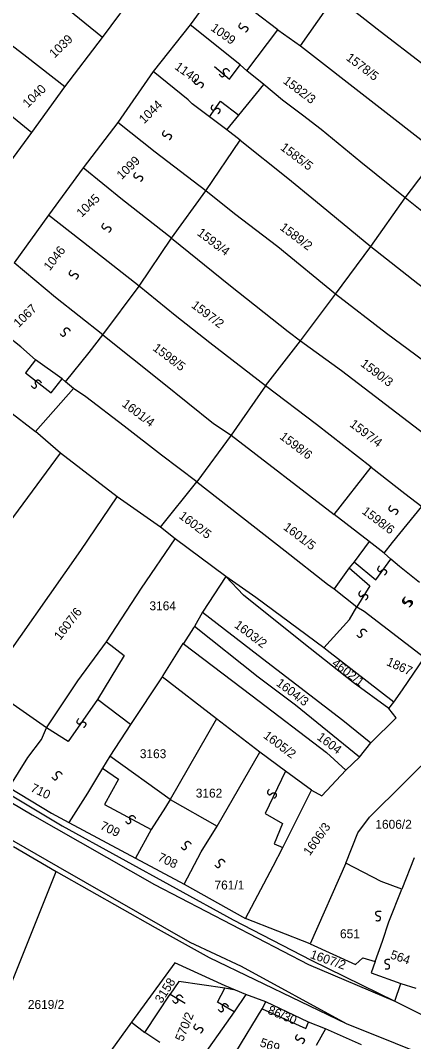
# Model space of a CAD drawing. Extents: x -581999 to -572728, y -1219553 to -1212032.
# Drawn here: x -578210.6 to -578122.3, y -1215727.3 to -1215498.3 of the extents above; entities that cross this region are included whole.
import ezdxf

# ---------------------------------------------------------------- set-up
doc = ezdxf.new("R2010")
doc.units = 0
for name, color, linetype in [('Vrstva 1', 7, 'Continuous'), ('Vrstva 2', 7, 'Continuous'), ('Vrstva 4', 7, 'Continuous'), ('Vrstva 6', 7, 'Continuous')]:
    doc.layers.add(name, color=color, linetype=linetype)

msp = doc.modelspace()

# ---------------------------------------------------------------- linework, layer by layer
at = {"layer": 'Vrstva 1'}
for p, q in [((-578207.215, -1215574.432), (-578210.511, -1215571.53)), ((-578200.481, -1215579.352), (-578195.15, -1215572.761)), ((-578201.198, -1215578.679), (-578207.215, -1215574.432)), ((-578200.481, -1215579.352), (-578201.198, -1215578.679)), ((-578198.633, -1215580.872), (-578200.481, -1215579.352)), ((-578131.838, -1215598.47), (-578124.243, -1215604.422)), ((-578124.243, -1215604.422), (-578120.486, -1215607.288)), ((-578127.029, -1215615.382), (-578120.486, -1215607.288)), ((-578132.31, -1215615.158), (-578140.12, -1215609.143)), ((-578128.882, -1215617.786), (-578132.31, -1215615.158)), ((-578128.882, -1215617.786), (-578127.029, -1215615.382)), ((-578157.748, -1215627.719), (-578164.445, -1215622.984)), ((-578142.438, -1215639.037), (-578157.748, -1215627.719)), ((-578136.717, -1215632.671), (-578135.064, -1215629.796)), ((-578136.717, -1215632.671), (-578142.438, -1215639.037)), ((-578141.67, -1215639.629), (-578142.438, -1215639.037)), ((-578126.737, -1215651.234), (-578141.67, -1215639.629)), ((-578208.919, -1215663.586), (-578205.869, -1215659.581)), ((-578213.13, -1215670.372), (-578208.919, -1215663.586)), ((-578212.12, -1215683.6), (-578202.575, -1215689.196)), ((-578221.723, -1215736.914), (-578202.575, -1215689.196)), ((-578202.575, -1215689.196), (-578180.302, -1215701.739)), ((-578145.517, -1215705.418), (-578160.066, -1215699.73)), ((-578180.302, -1215701.739), (-578168.172, -1215708.493)), ((-578168.172, -1215708.493), (-578137.475, -1215723.258)), ((-578130.94, -1215709.375), (-578131.795, -1215711.94)), ((-578175.048, -1215713.879), (-578176.995, -1215716.729)), ((-578164.716, -1215715.332), (-578175.048, -1215713.879)), ((-578131.795, -1215711.94), (-578125.144, -1215714.339)), ((-578126.538, -1215718.24), (-578125.144, -1215714.339)), ((-578125.144, -1215714.339), (-578121.815, -1215715.362)), ((-578156.331, -1215720.016), (-578146.474, -1215724.41)), ((-578146.474, -1215724.41), (-578145.934, -1215722.984))]:
    msp.add_line(p, q, dxfattribs=at)
for points in [[(-578192.175, -1215502.122), (-578184.167, -1215491.241)], [(-578165.929, -1215490.316), (-578172.461, -1215499.291)], [(-578192.175, -1215502.122), (-578201.262, -1215494.721), (-578203.273, -1215493.306)], [(-578147.689, -1215503.97), (-578139.923, -1215492.82)], [(-578108.846, -1215516.926), (-578120.426, -1215507.946), (-578129.837, -1215500.804), (-578138.02, -1215494.32), (-578139.923, -1215492.82)], [(-578209.145, -1215506.517), (-578220.565, -1215497.757)], [(-578152.749, -1215500.42), (-578158.121, -1215496.38)], [(-578172.461, -1215499.291), (-578180.748, -1215509.74)], [(-578164.67, -1215505.497), (-578172.461, -1215499.291)], [(-578159.761, -1215509.593), (-578152.749, -1215500.42)], [(-578152.749, -1215500.42), (-578147.689, -1215503.97)], [(-578200.627, -1215513.165), (-578192.175, -1215502.122)], [(-578147.689, -1215503.97), (-578116.643, -1215528.158)], [(-578200.627, -1215513.165), (-578209.145, -1215506.517)], [(-578161.205, -1215508.222), (-578164.67, -1215505.497)], [(-578180.748, -1215509.74), (-578188.746, -1215521.181)], [(-578172.888, -1215516.122), (-578180.748, -1215509.74)], [(-578159.761, -1215509.593), (-578161.205, -1215508.222)], [(-578155.891, -1215512.638), (-578159.761, -1215509.593)], [(-578208.012, -1215523.459), (-578200.627, -1215513.165)], [(-578161.555, -1215519.525), (-578155.891, -1215512.638)], [(-578151.72, -1215516.146), (-578155.891, -1215512.638)], [(-578172.024, -1215516.975), (-578172.888, -1215516.122)], [(-578124.183, -1215538.083), (-578134.147, -1215530.093), (-578143.038, -1215522.78), (-578147.254, -1215519.561), (-578151.72, -1215516.146)], [(-578215.988, -1215516.976), (-578208.012, -1215523.459)], [(-578168.125, -1215519.902), (-578172.024, -1215516.975)], [(-578188.746, -1215521.181), (-578196.499, -1215531.313)], [(-578180.295, -1215527.809), (-578188.746, -1215521.181)], [(-578164.226, -1215522.829), (-578168.125, -1215519.902)], [(-578164.226, -1215522.829), (-578161.555, -1215519.525)], [(-578215.502, -1215533.537), (-578208.012, -1215523.459)], [(-578161.222, -1215525.171), (-578164.226, -1215522.829)], [(-578168.923, -1215536.521), (-578161.222, -1215525.171)], [(-578161.222, -1215525.171), (-578150.555, -1215533.697), (-578144.319, -1215538.728), (-578131.868, -1215548.998)], [(-578168.923, -1215536.521), (-578180.295, -1215527.809)], [(-578124.183, -1215538.083), (-578116.643, -1215528.158)], [(-578196.499, -1215531.313), (-578204.263, -1215541.997)], [(-578187.656, -1215538.494), (-578196.499, -1215531.313)], [(-578176.688, -1215547.145), (-578168.923, -1215536.521)], [(-578139.803, -1215559.654), (-578152.773, -1215549.084), (-578162.533, -1215541.653), (-578168.923, -1215536.521)], [(-578176.688, -1215547.145), (-578187.656, -1215538.494)], [(-578131.868, -1215548.998), (-578124.183, -1215538.083)], [(-578094.505, -1215561.399), (-578112.236, -1215547.674), (-578124.183, -1215538.083)], [(-578204.263, -1215541.997), (-578212.005, -1215552.69)], [(-578194.707, -1215549.437), (-578204.263, -1215541.997)], [(-578183.911, -1215557.901), (-578176.688, -1215547.145)], [(-578176.688, -1215547.145), (-578163.415, -1215557.844), (-578150.438, -1215568.051), (-578147.667, -1215570.156)], [(-578183.911, -1215557.901), (-578194.707, -1215549.437)], [(-578139.803, -1215559.654), (-578131.868, -1215548.998)], [(-578131.868, -1215548.998), (-578121.378, -1215557.29), (-578110.067, -1215565.887), (-578102.313, -1215571.614), (-578099.239, -1215574.044)], [(-578202.704, -1215560.469), (-578212.005, -1215552.69)], [(-578192.081, -1215568.814), (-578183.911, -1215557.901)], [(-578155.542, -1215580.258), (-578168.054, -1215570.636), (-578175.851, -1215564.436), (-578183.911, -1215557.901)], [(-578147.667, -1215570.156), (-578139.803, -1215559.654)], [(-578107.299, -1215584.301), (-578121.764, -1215573.382), (-578128.402, -1215568.527), (-578139.803, -1215559.654)], [(-578192.081, -1215568.814), (-578202.704, -1215560.469)], [(-578210.511, -1215571.53), (-578220.233, -1215563.896)], [(-578195.15, -1215572.761), (-578192.081, -1215568.814)], [(-578192.081, -1215568.814), (-578178.748, -1215579.452), (-578167.199, -1215588.689), (-578163.247, -1215591.285)], [(-578155.542, -1215580.258), (-578147.667, -1215570.156)], [(-578147.667, -1215570.156), (-578138.487, -1215576.825), (-578120.972, -1215590.193), (-578113.032, -1215596.425)], [(-578207.187, -1215590.491), (-578198.633, -1215580.872)], [(-578170.992, -1215601.784), (-578178.881, -1215595.835), (-578187.313, -1215589.287), (-578195.92, -1215582.736), (-578198.633, -1215580.872)], [(-578155.542, -1215580.258), (-578163.247, -1215591.285)], [(-578131.838, -1215598.47), (-578144.123, -1215588.957), (-578155.542, -1215580.258)], [(-578213.416, -1215585.705), (-578207.187, -1215590.491)], [(-578201.586, -1215595.322), (-578207.187, -1215590.491)], [(-578163.247, -1215591.285), (-578170.992, -1215601.784)], [(-578163.247, -1215591.285), (-578140.12, -1215609.143)], [(-578230.652, -1215634.926), (-578213.1, -1215611.015), (-578201.586, -1215595.322)], [(-578188.895, -1215605.125), (-578201.586, -1215595.322)], [(-578140.12, -1215609.143), (-578131.838, -1215598.47)], [(-578179.144, -1215611.965), (-578170.992, -1215601.784)], [(-578170.992, -1215601.784), (-578151.145, -1215617.256), (-578141.623, -1215624.734), (-578140.171, -1215625.8), (-578135.064, -1215629.796)], [(-578217.658, -1215646.503), (-578196.992, -1215617.173), (-578188.895, -1215605.125)], [(-578179.144, -1215611.965), (-578188.895, -1215605.125)], [(-578301.606, -1215606.603), (-578274.164, -1215628.602), (-578264.42, -1215636.707), (-578251.693, -1215646.741), (-578237.176, -1215656.776), (-578228.625, -1215662.565), (-578201.183, -1215678.968), (-578162.803, -1215700.002), (-578145.303, -1215709.072)], [(-578175.853, -1215614.537), (-578179.144, -1215611.965)], [(-578191.247, -1215637.663), (-578183.426, -1215625.648), (-578175.853, -1215614.537)], [(-578164.445, -1215622.984), (-578175.853, -1215614.537)], [(-578132.31, -1215615.158), (-578135.676, -1215619.764), (-578136.791, -1215621.106), (-578140.171, -1215625.8)], [(-578125.478, -1215620.764), (-578127.43, -1215619.094), (-578128.882, -1215617.786)], [(-578120.977, -1215624.328), (-578125.478, -1215620.764)], [(-578164.445, -1215622.984), (-578169.665, -1215631.001)], [(-578127.895, -1215652.626), (-578135.896, -1215646.791), (-578146.917, -1215638.031), (-578160.462, -1215627.181), (-578164.445, -1215622.984)], [(-578169.665, -1215631.001), (-578171.519, -1215634.253)], [(-578169.665, -1215631.001), (-578157.185, -1215640.629), (-578138.168, -1215655.214), (-578131.894, -1215660.345)], [(-578135.064, -1215629.796), (-578133.39, -1215630.79)], [(-578133.39, -1215630.79), (-578119.861, -1215641.169)], [(-578171.519, -1215634.253), (-578171.733, -1215634.497), (-578173.981, -1215638.061), (-578174.054, -1215638.072)], [(-578134.441, -1215663.534), (-578148.793, -1215651.864), (-578157.221, -1215645.613), (-578171.519, -1215634.253)], [(-578204.693, -1215656.947), (-578197.659, -1215646.398), (-578191.247, -1215637.663)], [(-578191.247, -1215637.663), (-578187.321, -1215640.759), (-578193.238, -1215650.587)], [(-578174.054, -1215638.072), (-578174.126, -1215638.083), (-578178.635, -1215645.262), (-578178.789, -1215645.548)], [(-578174.054, -1215638.072), (-578158.533, -1215649.756), (-578141.822, -1215662.523), (-578137.548, -1215666.461)], [(-578124.826, -1215648.45), (-578119.861, -1215641.169)], [(-578178.789, -1215645.548), (-578185.857, -1215656.225)], [(-578166.557, -1215654.933), (-578178.789, -1215645.548)], [(-578204.693, -1215656.947), (-578218.238, -1215647.548)], [(-578126.737, -1215651.234), (-578124.826, -1215648.45)], [(-578185.857, -1215656.225), (-578193.238, -1215650.587)], [(-578127.895, -1215652.626), (-578126.737, -1215651.234)], [(-578131.894, -1215660.345), (-578126.223, -1215654.724), (-578127.895, -1215652.626)], [(-578185.857, -1215656.225), (-578190.539, -1215663.333)], [(-578166.557, -1215654.933), (-578176.986, -1215673.041)], [(-578156.819, -1215662.454), (-578166.557, -1215654.933)], [(-578205.869, -1215659.581), (-578204.693, -1215656.947)], [(-578134.441, -1215663.534), (-578131.894, -1215660.345)], [(-578190.539, -1215663.333), (-578192.161, -1215666.002)], [(-578176.986, -1215673.041), (-578190.539, -1215663.333)], [(-578166.424, -1215679.031), (-578156.819, -1215662.454)], [(-578151.047, -1215666.66), (-578156.819, -1215662.454)], [(-578137.527, -1215687.345), (-578134.844, -1215680.484), (-578132.225, -1215677.007), (-578116.704, -1215661.647)], [(-578137.548, -1215666.461), (-578134.441, -1215663.534)], [(-578192.161, -1215666.002), (-578195.499, -1215671.596), (-578199.69, -1215678.181)], [(-578192.161, -1215666.002), (-578188.559, -1215668.468), (-578191.678, -1215674.159), (-578181.219, -1215679.797)], [(-578145.238, -1215670.912), (-578151.047, -1215666.66)], [(-578145.238, -1215670.912), (-578142.929, -1215672.199), (-578137.548, -1215666.461)], [(-578213.13, -1215670.372), (-578203.618, -1215676.133)], [(-578151.665, -1215683.83), (-578145.238, -1215670.912)], [(-578177.975, -1215674.749), (-578181.219, -1215679.797)], [(-578176.986, -1215673.041), (-578177.975, -1215674.749)], [(-578176.986, -1215673.041), (-578166.424, -1215679.031)], [(-578203.618, -1215676.133), (-578199.69, -1215678.181)], [(-578199.69, -1215678.181), (-578184.76, -1215686.177)], [(-578170.028, -1215684.775), (-578166.424, -1215679.031)], [(-578181.219, -1215679.797), (-578184.76, -1215686.177)], [(-578153.866, -1215688.008), (-578151.665, -1215683.83)], [(-578184.76, -1215686.177), (-578173.846, -1215692.025)], [(-578173.846, -1215692.025), (-578170.028, -1215684.775)], [(-578122.168, -1215686.108), (-578124.959, -1215693.132)], [(-578173.846, -1215692.025), (-578160.066, -1215699.73), (-578153.866, -1215688.008)], [(-578137.527, -1215687.345), (-578145.517, -1215705.418)], [(-578129.573, -1215691.405), (-578137.527, -1215687.345)], [(-578124.959, -1215693.132), (-578129.573, -1215691.405)], [(-578127.827, -1215700.46), (-578124.959, -1215693.132)], [(-578129.293, -1215704.796), (-578127.827, -1215700.46)], [(-578145.517, -1215705.418), (-578135.316, -1215710.034), (-578133.734, -1215708.573)], [(-578130.94, -1215709.375), (-578129.293, -1215704.796)], [(-578145.303, -1215709.072), (-578126.538, -1215718.24)], [(-578133.734, -1215708.573), (-578130.94, -1215709.375)], [(-578159.964, -1215716.781), (-578162.279, -1215715.797), (-578164.592, -1215714.813), (-578175.939, -1215709.669), (-578185.669, -1215723.015)], [(-578162.279, -1215715.797), (-578164.716, -1215715.332)], [(-578182.684, -1215725.277), (-578176.995, -1215716.729)], [(-578159.964, -1215716.781), (-578162.583, -1215720.673)], [(-578162.225, -1215729.695), (-578156.331, -1215720.016), (-578155.486, -1215718.447)], [(-578145.934, -1215722.984), (-578155.486, -1215718.447), (-578159.964, -1215716.781)], [(-578126.538, -1215718.24), (-578119.18, -1215721.907), (-578097.504, -1215726.345), (-578023.529, -1215726.924)], [(-578162.583, -1215720.673), (-578171.062, -1215732.648)], [(-578185.669, -1215723.015), (-578193.603, -1215733.96), (-578174.349, -1215746.938), (-578171.804, -1215742.588)], [(-578185.669, -1215723.015), (-578182.684, -1215725.277)], [(-578142.053, -1215724.498), (-578145.934, -1215722.984)], [(-578179.251, -1215727.542), (-578182.684, -1215725.277)], [(-578142.053, -1215724.498), (-578144.151, -1215728.248)], [(-578133.982, -1215728.039), (-578142.053, -1215724.498)], [(-578137.475, -1215723.258), (-578115.402, -1215732.134), (-578093.726, -1215735.415), (-578046.398, -1215736.187), (-578004.439, -1215735.994)]]:
    msp.add_lwpolyline(points, dxfattribs=at)
at = {"layer": 'Vrstva 4'}
for p, q in [((-578207.215, -1215574.432), (-578209.444, -1215577.338)), ((-578209.444, -1215577.338), (-578203.65, -1215581.809)), ((-578203.65, -1215581.809), (-578201.198, -1215578.679)), ((-578135.676, -1215619.764), (-578130.773, -1215623.788)), ((-578130.773, -1215623.788), (-578127.43, -1215619.094)), ((-578136.791, -1215621.106), (-578132.11, -1215625.129)), ((-578132.11, -1215625.129), (-578135.064, -1215629.796)), ((-578176.995, -1215716.729), (-578173.562, -1215718.693))]:
    msp.add_line(p, q, dxfattribs=at)
for points in [[(-578166.986, -1215508.646), (-578163.655, -1215511.458), (-578161.205, -1215508.222)], [(-578168.125, -1215519.902), (-578165.63, -1215516.374)], [(-578165.63, -1215516.374), (-578161.555, -1215519.525)], [(-578303.071, -1215607.158), (-578253.085, -1215646.741), (-578239.562, -1215656.776), (-578229.222, -1215663.916), (-578207.944, -1215676.459), (-578180.501, -1215692.09), (-578145.9, -1215710.037)], [(-578312.417, -1215609.28), (-578262.63, -1215648.671), (-578239.562, -1215666.039), (-578224.449, -1215675.302), (-578202.177, -1215688.038), (-578172.547, -1215705.02), (-578161.011, -1215710.404)], [(-578193.238, -1215650.587), (-578199.841, -1215660.045), (-578204.693, -1215656.947)], [(-578151.047, -1215666.66), (-578155.633, -1215676.179), (-578151.732, -1215678.412), (-578153.606, -1215683.018), (-578151.665, -1215683.83)], [(-578161.011, -1215710.404), (-578137.475, -1215723.258)], [(-578145.9, -1215710.037), (-578126.538, -1215718.24)], [(-578166.352, -1215718.508), (-578164.716, -1215715.332)], [(-578162.583, -1215720.673), (-578166.352, -1215718.508)]]:
    msp.add_lwpolyline(points, dxfattribs=at)
at = {"layer": 'Vrstva 6'}
for points in [[(-578161.108, -1215498.871), (-578161.695, -1215499.493), (-578161.24, -1215500.102), (-578160.834, -1215500.09), (-578160.548, -1215499.785), (-578160.242, -1215499.631), (-578159.942, -1215499.647), (-578159.735, -1215499.749), (-578159.559, -1215499.952), (-578159.514, -1215500.316), (-578159.849, -1215500.828), (-578160.007, -1215500.92)], [(-578165.947, -1215510.343), (-578165.467, -1215511.05), (-578164.773, -1215510.739), (-578164.696, -1215510.339), (-578164.932, -1215509.994), (-578165.017, -1215509.662), (-578164.935, -1215509.372), (-578164.791, -1215509.192), (-578164.555, -1215509.064), (-578164.19, -1215509.1), (-578163.763, -1215509.539), (-578163.708, -1215509.712)], [(-578171.137, -1215511.389), (-578171.724, -1215512.011), (-578171.269, -1215512.62), (-578170.863, -1215512.608), (-578170.577, -1215512.303), (-578170.271, -1215512.149), (-578169.971, -1215512.165), (-578169.764, -1215512.267), (-578169.588, -1215512.47), (-578169.543, -1215512.834), (-578169.878, -1215513.346), (-578170.036, -1215513.438)], [(-578167.348, -1215517.201), (-578167.935, -1215517.823), (-578167.48, -1215518.432), (-578167.074, -1215518.42), (-578166.788, -1215518.115), (-578166.482, -1215517.961), (-578166.182, -1215517.977), (-578165.975, -1215518.079), (-578165.799, -1215518.282), (-578165.754, -1215518.646), (-578166.089, -1215519.158), (-578166.247, -1215519.25)], [(-578178.268, -1215523.012), (-578178.855, -1215523.634), (-578178.4, -1215524.243), (-578177.994, -1215524.231), (-578177.708, -1215523.926), (-578177.402, -1215523.772), (-578177.102, -1215523.788), (-578176.895, -1215523.89), (-578176.719, -1215524.093), (-578176.674, -1215524.457), (-578177.009, -1215524.969), (-578177.167, -1215525.061)], [(-578184.731, -1215532.401), (-578185.318, -1215533.023), (-578184.863, -1215533.632), (-578184.457, -1215533.62), (-578184.171, -1215533.315), (-578183.865, -1215533.161), (-578183.565, -1215533.177), (-578183.358, -1215533.279), (-578183.182, -1215533.482), (-578183.137, -1215533.846), (-578183.472, -1215534.358), (-578183.63, -1215534.45)], [(-578191.863, -1215543.801), (-578192.45, -1215544.423), (-578191.995, -1215545.032), (-578191.589, -1215545.02), (-578191.303, -1215544.715), (-578190.997, -1215544.561), (-578190.697, -1215544.577), (-578190.49, -1215544.679), (-578190.314, -1215544.882), (-578190.269, -1215545.246), (-578190.604, -1215545.758), (-578190.762, -1215545.85)], [(-578199.217, -1215554.307), (-578199.804, -1215554.929), (-578199.349, -1215555.538), (-578198.943, -1215555.526), (-578198.657, -1215555.221), (-578198.351, -1215555.067), (-578198.051, -1215555.083), (-578197.844, -1215555.185), (-578197.668, -1215555.388), (-578197.623, -1215555.752), (-578197.958, -1215556.264), (-578198.116, -1215556.356)], [(-578201.687, -1215568.516), (-578201.207, -1215569.223), (-578200.513, -1215568.912), (-578200.436, -1215568.512), (-578200.672, -1215568.167), (-578200.757, -1215567.835), (-578200.675, -1215567.545), (-578200.531, -1215567.365), (-578200.295, -1215567.237), (-578199.93, -1215567.273), (-578199.503, -1215567.712), (-578199.448, -1215567.885)], [(-578208.179, -1215580.189), (-578207.699, -1215580.896), (-578207.005, -1215580.585), (-578206.928, -1215580.185), (-578207.164, -1215579.84), (-578207.249, -1215579.508), (-578207.167, -1215579.218), (-578207.023, -1215579.038), (-578206.787, -1215578.91), (-578206.422, -1215578.946), (-578205.995, -1215579.385), (-578205.94, -1215579.558)], [(-578127.447, -1215607.111), (-578128.034, -1215607.733), (-578127.579, -1215608.342), (-578127.173, -1215608.33), (-578126.887, -1215608.025), (-578126.581, -1215607.871), (-578126.281, -1215607.887), (-578126.074, -1215607.989), (-578125.898, -1215608.192), (-578125.853, -1215608.556), (-578126.188, -1215609.068), (-578126.346, -1215609.16)], [(-578129.959, -1215620.67), (-578130.546, -1215621.292), (-578130.091, -1215621.901), (-578129.685, -1215621.889), (-578129.399, -1215621.584), (-578129.093, -1215621.43), (-578128.793, -1215621.446), (-578128.586, -1215621.548), (-578128.41, -1215621.751), (-578128.365, -1215622.115), (-578128.7, -1215622.627), (-578128.858, -1215622.719)], [(-578134.193, -1215626.259), (-578134.78, -1215626.881), (-578134.325, -1215627.49), (-578133.919, -1215627.478), (-578133.633, -1215627.173), (-578133.327, -1215627.019), (-578133.027, -1215627.035), (-578132.82, -1215627.137), (-578132.644, -1215627.34), (-578132.599, -1215627.704), (-578132.934, -1215628.216), (-578133.092, -1215628.308)], [(-578124.387, -1215627.823), (-578124.974, -1215628.445), (-578124.519, -1215629.054), (-578124.113, -1215629.042), (-578123.827, -1215628.737), (-578123.521, -1215628.583), (-578123.221, -1215628.599), (-578123.014, -1215628.701), (-578122.838, -1215628.904), (-578122.793, -1215629.268), (-578123.128, -1215629.78), (-578123.286, -1215629.872)], [(-578124.164, -1215627.6), (-578124.751, -1215628.222), (-578124.296, -1215628.831), (-578123.89, -1215628.819), (-578123.604, -1215628.514), (-578123.298, -1215628.36), (-578122.998, -1215628.376), (-578122.791, -1215628.478), (-578122.615, -1215628.681), (-578122.57, -1215629.045), (-578122.905, -1215629.557), (-578123.063, -1215629.649)], [(-578135.079, -1215636.073), (-578134.599, -1215636.78), (-578133.905, -1215636.469), (-578133.828, -1215636.069), (-578134.064, -1215635.724), (-578134.149, -1215635.392), (-578134.067, -1215635.102), (-578133.923, -1215634.922), (-578133.687, -1215634.794), (-578133.322, -1215634.83), (-578132.895, -1215635.269), (-578132.84, -1215635.442)], [(-578197.486, -1215654.871), (-578198.073, -1215655.493), (-578197.618, -1215656.102), (-578197.212, -1215656.09), (-578196.926, -1215655.785), (-578196.62, -1215655.631), (-578196.32, -1215655.647), (-578196.113, -1215655.749), (-578195.937, -1215655.952), (-578195.892, -1215656.316), (-578196.227, -1215656.828), (-578196.385, -1215656.92)], [(-578203.498, -1215668.037), (-578203.018, -1215668.744), (-578202.324, -1215668.433), (-578202.247, -1215668.033), (-578202.483, -1215667.688), (-578202.568, -1215667.356), (-578202.486, -1215667.066), (-578202.342, -1215666.886), (-578202.106, -1215666.758), (-578201.741, -1215666.794), (-578201.314, -1215667.233), (-578201.259, -1215667.406)], [(-578154.697, -1215670.741), (-578155.284, -1215671.363), (-578154.829, -1215671.972), (-578154.423, -1215671.96), (-578154.137, -1215671.655), (-578153.831, -1215671.501), (-578153.531, -1215671.517), (-578153.324, -1215671.619), (-578153.148, -1215671.822), (-578153.103, -1215672.186), (-578153.438, -1215672.698), (-578153.596, -1215672.79)], [(-578187.006, -1215677.873), (-578186.526, -1215678.58), (-578185.832, -1215678.269), (-578185.755, -1215677.869), (-578185.991, -1215677.524), (-578186.076, -1215677.192), (-578185.994, -1215676.902), (-578185.85, -1215676.722), (-578185.614, -1215676.594), (-578185.249, -1215676.63), (-578184.822, -1215677.069), (-578184.767, -1215677.242)], [(-578174.526, -1215683.685), (-578174.046, -1215684.392), (-578173.352, -1215684.081), (-578173.275, -1215683.681), (-578173.511, -1215683.336), (-578173.596, -1215683.004), (-578173.514, -1215682.714), (-578173.37, -1215682.534), (-578173.134, -1215682.406), (-578172.769, -1215682.442), (-578172.342, -1215682.881), (-578172.287, -1215683.054)], [(-578166.949, -1215687.708), (-578166.469, -1215688.415), (-578165.775, -1215688.104), (-578165.698, -1215687.704), (-578165.934, -1215687.359), (-578166.019, -1215687.027), (-578165.937, -1215686.737), (-578165.793, -1215686.557), (-578165.557, -1215686.429), (-578165.192, -1215686.465), (-578164.765, -1215686.904), (-578164.71, -1215687.077)], [(-578130.776, -1215700.181), (-578129.935, -1215700.333), (-578129.672, -1215699.619), (-578129.904, -1215699.285), (-578130.316, -1215699.212), (-578130.612, -1215699.04), (-578130.762, -1215698.779), (-578130.79, -1215698.55), (-578130.716, -1215698.292), (-578130.435, -1215698.056), (-578129.823, -1215698.058), (-578129.66, -1215698.14)], [(-578128.716, -1215710.99), (-578127.875, -1215711.142), (-578127.612, -1215710.428), (-578127.844, -1215710.094), (-578128.256, -1215710.021), (-578128.552, -1215709.849), (-578128.702, -1215709.588), (-578128.73, -1215709.359), (-578128.656, -1215709.101), (-578128.375, -1215708.865), (-578127.763, -1215708.867), (-578127.6, -1215708.949)], [(-578176.41, -1215718.127), (-578175.93, -1215718.834), (-578175.236, -1215718.523), (-578175.159, -1215718.123), (-578175.395, -1215717.778), (-578175.48, -1215717.446), (-578175.398, -1215717.156), (-578175.254, -1215716.976), (-578175.018, -1215716.848), (-578174.653, -1215716.884), (-578174.226, -1215717.323), (-578174.171, -1215717.496)], [(-578166.195, -1215720.07), (-578165.715, -1215720.777), (-578165.021, -1215720.466), (-578164.944, -1215720.066), (-578165.18, -1215719.721), (-578165.265, -1215719.389), (-578165.183, -1215719.099), (-578165.039, -1215718.919), (-578164.803, -1215718.791), (-578164.438, -1215718.827), (-578164.011, -1215719.266), (-578163.956, -1215719.439)], [(-578171.222, -1215723.389), (-578171.809, -1215724.011), (-578171.354, -1215724.62), (-578170.948, -1215724.608), (-578170.662, -1215724.303), (-578170.356, -1215724.149), (-578170.056, -1215724.165), (-578169.849, -1215724.267), (-578169.673, -1215724.47), (-578169.628, -1215724.834), (-578169.963, -1215725.346), (-578170.121, -1215725.438)], [(-578148.405, -1215725.77), (-578148.992, -1215726.392), (-578148.537, -1215727.001), (-578148.131, -1215726.989), (-578147.845, -1215726.684), (-578147.539, -1215726.53), (-578147.239, -1215726.546), (-578147.032, -1215726.648), (-578146.856, -1215726.851), (-578146.811, -1215727.215), (-578147.146, -1215727.727), (-578147.304, -1215727.819)]]:
    msp.add_open_spline(points, degree=2, dxfattribs=at)

# ---------------------------------------------------------------- texts
at = {"layer": 'Vrstva 2'}
for s, rotation, p in [('1099', 324.49743, (-578168.015, -1215500.366)), ('1039', 44.1343, (-578202.928, -1215506.831)), ('1578/5', 322.97209, (-578137.622, -1215507.004)), ('1140', 324.49743, (-578176.114, -1215509.04)), ('1582/3', 322.97209, (-578151.774, -1215512.194)), ('1040', 44.1343, (-578208.925, -1215518.016)), ('1044', 44.1343, (-578182.816, -1215521.573)), ('1585/5', 322.97209, (-578152.365, -1215527.137)), ('1099', 44.1343, (-578187.823, -1215534.1)), ('1045', 44.1343, (-578196.834, -1215542.586)), ('1589/2', 322.97209, (-578152.497, -1215545.07)), ('1593/4', 322.97209, (-578171.069, -1215546.286)), ('1046', 52.36114, (-578203.983, -1215554.576)), ('1067', 44.1343, (-578210.977, -1215567.298)), ('1597/2', 322.97209, (-578172.364, -1215562.515)), ('1598/5', 322.97209, (-578181.024, -1215572.127)), ('1590/3', 322.97209, (-578134.372, -1215575.645)), ('1601/4', 322.97209, (-578187.937, -1215584.66)), ('1597/4', 322.97209, (-578136.825, -1215589.2)), ('1598/6', 322.97209, (-578152.535, -1215591.978)), ('1598/6', 322.97209, (-578134.071, -1215608.73)), ('1602/5', 322.97209, (-578175.168, -1215609.776)), ('1601/5', 322.97209, (-578151.719, -1215612.305)), ('1607/6', 52.36114, (-578201.63, -1215637.447)), ('1603/2', 323.03263, (-578162.717, -1215634.279)), ('4602/1', 322.68588, (-578140.818, -1215642.84)), ('1867', 336.05754, (-578128.559, -1215642.849)), ('1604/3', 323.03263, (-578153.323, -1215647.302)), ('1605/2', 323.03263, (-578156.201, -1215659.052)), ('1604', 323.03263, (-578144.159, -1215659.407)), ('710', 334.7407, (-578208.481, -1215671.139)), ('709', 334.7407, (-578192.861, -1215679.606)), ('1606/3', 54.19081, (-578145.622, -1215685.793)), ('708', 334.7407, (-578179.925, -1215686.667)), ('1607/2', 340.98381, (-578145.677, -1215708.572)), ('564', 340.98381, (-578127.692, -1215708.641)), ('3158', 57.20767, (-578178.884, -1215718.89)), ('86/30', 337.42286, (-578155.237, -1215721.015)), ('570/2', 68.28439, (-578174.084, -1215727.469)), ('569', 340.89447, (-578156.977, -1215728.354))]:
    msp.add_text(s, height=2, rotation=rotation, dxfattribs=at).set_placement(p)
for s, p in [('3164', (-578181.606, -1215630.59)), ('3163', (-578183.771, -1215663.767)), ('3162', (-578171.206, -1215672.604)), ('1606/2', (-578130.881, -1215679.603)), ('761/1', (-578167.002, -1215693.224)), ('651', (-578138.824, -1215704.15)), ('2619/2', (-578208.908, -1215720.01))]:
    msp.add_text(s, height=2, dxfattribs=at).set_placement(p)

doc.saveas('drawing.dxf')
